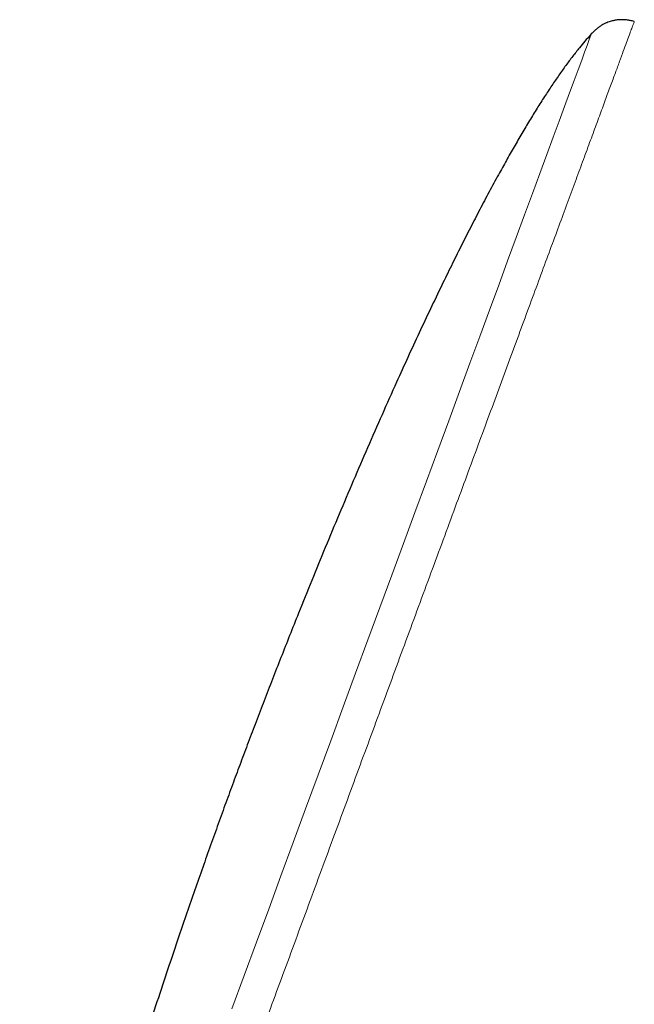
# Model space of a CAD drawing. Header units: millimetres. Extents: x 8 to 969, y 12 to 960.
# Tile 345 of 350: x 677 to 701, y 807 to 846. Entities that reach past the tile are written whole.
import ezdxf

# ---------------------------------------------------------------- set-up
doc = ezdxf.new("R2010")
doc.units = ezdxf.units.MM

msp = doc.modelspace()

# ---------------------------------------------------------------- linework, layer by layer
at = {"color": 252, "linetype": 'Continuous', "lineweight": 0, "flags": 128}
msp.add_lwpolyline([(685.105, 806.937), (685.585, 808.236), (686.069, 809.549), (686.548, 810.848), (687.03, 812.154), (687.514, 813.465), (687.998, 814.778), (688.492, 816.116), (688.984, 817.451), (689.474, 818.78), (689.962, 820.102), (690.446, 821.414), (690.917, 822.689), (691.382, 823.95), (691.841, 825.194), (692.292, 826.418), (692.744, 827.643), (693.186, 828.842), (693.619, 830.014), (694.04, 831.157), (694.45, 832.268), (694.841, 833.327), (695.218, 834.35), (695.582, 835.338), (695.932, 836.286), (696.274, 837.211), (696.599, 838.093), (696.907, 838.929), (697.199, 839.719), (697.472, 840.46), (697.723, 841.14), (697.956, 841.771), (698.17, 842.351), (698.365, 842.88), (698.544, 843.365), (698.702, 843.794), (698.84, 844.167), (698.956, 844.483), (699.052, 844.742), (699.125, 844.94), (699.177, 845.082), (699.208, 845.167), (699.219, 845.195), (699.219, 845.195)], dxfattribs=at)
at = {"color": 252, "linetype": 'Continuous', "lineweight": 0}
msp.add_open_spline([(700.908, 845.687), (700.905, 845.681), (700.901, 845.669), (700.866, 845.575), (700.811, 845.424), (700.732, 845.212), (700.633, 844.942), (700.512, 844.616), (700.372, 844.235), (700.211, 843.798), (700.028, 843.303), (699.824, 842.75), (699.598, 842.138), (699.353, 841.473), (699.088, 840.755), (698.806, 839.99), (698.508, 839.181), (698.194, 838.331), (697.864, 837.436), (697.516, 836.492), (697.15, 835.5), (696.766, 834.461), (696.369, 833.383), (695.957, 832.268), (695.536, 831.125), (695.105, 829.957), (694.666, 828.767), (694.217, 827.55), (693.756, 826.301), (693.284, 825.021), (692.801, 823.713), (692.312, 822.386), (691.817, 821.044), (691.32, 819.697), (690.822, 818.348), (690.325, 816.999), (689.825, 815.645), (689.322, 814.281), (688.816, 812.908), (688.307, 811.53), (687.801, 810.157), (687.297, 808.792), (686.801, 807.446), (686.312, 806.12), (685.831, 804.818), (685.358, 803.534), (684.888, 802.262), (684.425, 801.005), (683.968, 799.767), (683.521, 798.557), (683.086, 797.377), (682.665, 796.236), (682.26, 795.137), (681.87, 794.08), (681.494, 793.06), (681.13, 792.075), (680.78, 791.125), (680.444, 790.215), (680.126, 789.351), (679.825, 788.536), (679.544, 787.775), (679.284, 787.069), (679.043, 786.417), (678.822, 785.818), (678.62, 785.269), (678.436, 784.771), (678.273, 784.328), (678.131, 783.943), (678.01, 783.616), (677.912, 783.35), (677.836, 783.145), (677.782, 782.999), (677.75, 782.911), (677.743, 782.891), (677.743, 782.891), (677.743, 782.891)], degree=3, knots=[0, 0, 0, 0, 0.014, 0.028, 0.0419999, 0.0559999, 0.0699998, 0.0837499, 0.0974999, 0.1112499, 0.1249999, 0.1389999, 0.1529999, 0.1669998, 0.1809998, 0.1949997, 0.2087498, 0.2224998, 0.2362498, 0.2499999, 0.2639998, 0.2779998, 0.2919997, 0.3059997, 0.3199996, 0.3337496, 0.3474997, 0.3612497, 0.3749997, 0.3889997, 0.4029997, 0.4169997, 0.4309996, 0.4449996, 0.4587496, 0.4724996, 0.4862496, 0.4999997, 0.5139997, 0.5279995, 0.5419995, 0.5559995, 0.5699995, 0.5837495, 0.5974995, 0.6112495, 0.6249995, 0.6389995, 0.6529995, 0.6669995, 0.6809995, 0.6949994, 0.7087493, 0.7224994, 0.7362494, 0.7499994, 0.7639994, 0.7779994, 0.7919994, 0.8059993, 0.8199993, 0.8337493, 0.8474993, 0.8612494, 0.8749993, 0.8889993, 0.9029993, 0.9169993, 0.9309992, 0.9449992, 0.9587492, 0.9724992, 0.9862492, 0.9999993, 1, 1, 1, 1], dxfattribs=at)
at = {"color": 7, "linetype": 'Continuous', "lineweight": 30}
for points, knots in [([(700.908, 845.687), (700.854, 845.7), (700.753, 845.725), (700.609, 845.746), (700.482, 845.755), (700.372, 845.756), (700.278, 845.75), (700.199, 845.741), (700.131, 845.73), (700.067, 845.717), (699.997, 845.699), (699.914, 845.673), (699.82, 845.637), (699.724, 845.592), (699.627, 845.537), (699.531, 845.474), (699.43, 845.397), (699.323, 845.304), (699.255, 845.233), (699.219, 845.195)], [0, 0, 0, 0, 0.089234, 0.167188, 0.235124, 0.294004, 0.344528, 0.387191, 0.422305, 0.454299, 0.493208, 0.539509, 0.593397, 0.655257, 0.710905, 0.772517, 0.840705, 0.91623, 1, 1, 1, 1]), ([(699.219, 845.195), (699.208, 845.182), (699.122, 845.091), (698.965, 844.911), (698.732, 844.632), (698.482, 844.314), (698.214, 843.956), (697.941, 843.574), (697.662, 843.165), (697.376, 842.731), (697.084, 842.272), (696.788, 841.791), (696.488, 841.289), (696.184, 840.767), (695.878, 840.226), (695.55, 839.635), (695.203, 838.993), (694.835, 838.298), (694.465, 837.582), (694.093, 836.847), (693.719, 836.095), (693.32, 835.279), (692.899, 834.4), (692.455, 833.457), (692.011, 832.499), (691.524, 831.428), (690.996, 830.247), (690.429, 828.954), (689.868, 827.654), (689.316, 826.349), (688.773, 825.046), (688.241, 823.75), (687.774, 822.597), (687.372, 821.588), (687.03, 820.724), (686.697, 819.87), (686.371, 819.03), (686.055, 818.205), (685.748, 817.395), (685.451, 816.604), (685.258, 816.082), (685.163, 815.825)], [0, 0, 0, 0, 0.001568, 0.011492, 0.021944, 0.034929, 0.048618, 0.062996, 0.078042, 0.094063, 0.110735, 0.128035, 0.145937, 0.164416, 0.183447, 0.203004, 0.226449, 0.25053, 0.275206, 0.300431, 0.326163, 0.352359, 0.383766, 0.415683, 0.448036, 0.480752, 0.523663, 0.566903, 0.610309, 0.653721, 0.696977, 0.739913, 0.782368, 0.811193, 0.83966, 0.867717, 0.895312, 0.92239, 0.948899, 0.974787, 1, 1, 1, 1]), ([(685.163, 815.825), (685.064, 815.557), (684.865, 815.015), (684.566, 814.19), (684.263, 813.344), (683.956, 812.478), (683.646, 811.594), (683.335, 810.693), (682.982, 809.662), (682.589, 808.499), (682.159, 807.203), (681.733, 805.892), (681.31, 804.572), (680.895, 803.247), (680.489, 801.921), (680.093, 800.599), (679.737, 799.378), (679.419, 798.261), (679.138, 797.249), (678.868, 796.25), (678.623, 795.314), (678.401, 794.442), (678.202, 793.634), (678.013, 792.841), (677.835, 792.065), (677.669, 791.307), (677.518, 790.582), (677.382, 789.89), (677.26, 789.232), (677.15, 788.595), (677.054, 787.98), (676.975, 787.418), (676.911, 786.91), (676.862, 786.452), (676.823, 786.013), (676.794, 785.592), (676.776, 785.191), (676.769, 784.817), (676.77, 784.542), (676.777, 784.395), (676.779, 784.362)], [0, 0, 0, 0, 0.026151, 0.053025, 0.080564, 0.108707, 0.137397, 0.166574, 0.196179, 0.237477, 0.27932, 0.321554, 0.364029, 0.40659, 0.449085, 0.491362, 0.53327, 0.565841, 0.598016, 0.629724, 0.660891, 0.686859, 0.712342, 0.737295, 0.761677, 0.785443, 0.808551, 0.829697, 0.850187, 0.869984, 0.889055, 0.907367, 0.922025, 0.936117, 0.949624, 0.962532, 0.974824, 0.98649, 0.996903, 1, 1, 1, 1])]:
    msp.add_open_spline(points, degree=3, knots=knots, dxfattribs=at)

doc.saveas('drawing.dxf')
